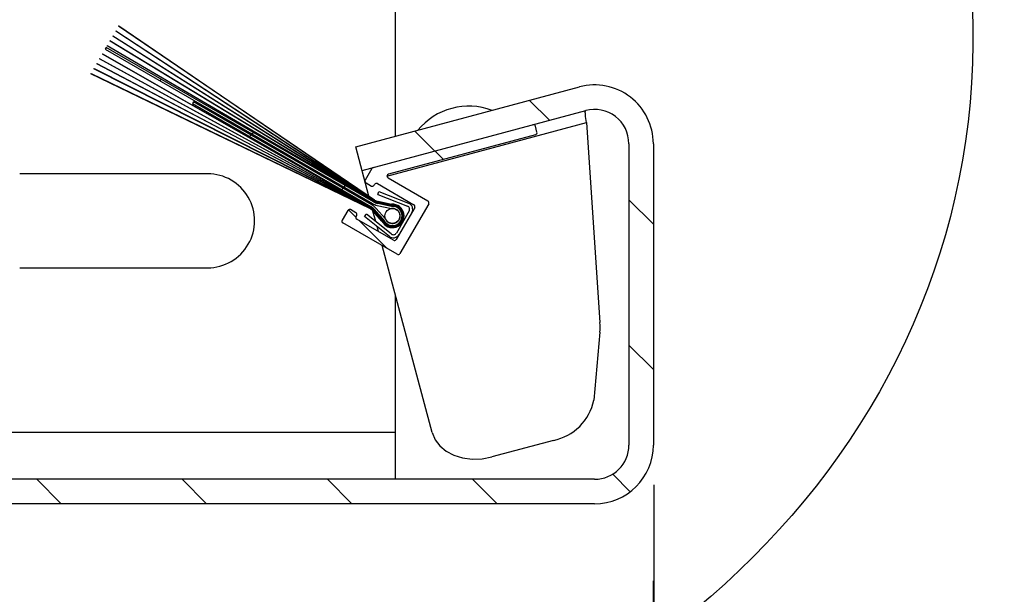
# Model space of a CAD drawing. Header units: inches. Extents: x 170 to 312, y 215 to 248.
# Tile 488 of 529: x 275.427 to 275.77, y 238.382 to 238.583. Entities that reach past the tile are written whole.
import ezdxf

# ---------------------------------------------------------------- set-up
doc = ezdxf.new("R2010")
doc.units = ezdxf.units.IN
doc.header["$LTSCALE"] = 0.25
doc.header["$MEASUREMENT"] = 0
for name, color, linetype in [('ANNOTATIONS', 1, 'Continuous'), ('DETAILS', 4, 'Continuous'), ('MOTOR LH', 7, 'Continuous')]:
    doc.layers.add(name, color=color, linetype=linetype)
doc.styles.add('ARIAL', font='arial.ttf', dxfattribs={"height": 0.09375})
doc.dimstyles.new('STANDARD$0', dxfattribs={"dimtxt": 0.09375, "dimasz": 0.09375, "dimexe": 0.03125, "dimexo": 0.046875, "dimgap": 0.09, "dimtad": 0, "dimtih": 1, "dimtoh": 1, "dimdec": 4, "dimzin": 0, "dimdsep": 46, "dimtxsty": 'ARIAL', "dimcen": 0.09, "dimadec": 0, "dimazin": 0, "dimtfac": 1, "dimtdec": 4, "dimtofl": 0, "dimtmove": 0, "dimatfit": 1, "dimfxl": 1, "dimtolj": 1, "dimtzin": 0, "dimarcsym": 0})
pattern_1 = [(45, (269.0957981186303, 235.7826082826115), (-0.02535731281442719, 0.02535731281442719), [])]

# ---------------------------------------------------------------- blocks, each defined once
blk = doc.blocks.new('*D103')
at = {"layer": 'ANNOTATIONS', "color": 0, "lineweight": -2, "transparency": 16777216}
for p, q in [((275.6479880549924, 238.420556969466), (275.6479880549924, 238.1541169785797)), ((275.2803130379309, 238.4191013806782), (275.2803130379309, 238.1541169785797)), ((275.1865630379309, 238.1853669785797), (275.0928130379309, 238.1853669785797)), ((275.7417380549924, 238.1853669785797), (275.8354880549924, 238.1853669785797))]:
    blk.add_line(p, q, dxfattribs=at)
at = {"layer": 'ANNOTATIONS', "color": 0, "transparency": 16777216}
for points in [[(275.1865630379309, 238.2009919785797), (275.1865630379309, 238.1697419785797), (275.2803130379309, 238.1853669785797)], [(275.7417380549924, 238.2009919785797), (275.7417380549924, 238.1697419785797), (275.6479880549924, 238.1853669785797)]]:
    blk.add_solid(points, dxfattribs=at)
at = {"layer": 'defpoints', "color": 0, "transparency": 16777216}
for p in [(275.2803130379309, 238.4659763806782), (275.6479880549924, 238.467431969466), (275.6479880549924, 238.1853669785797)]:
    blk.add_point(p, dxfattribs=at)
at = {"layer": 'ANNOTATIONS', "color": 0, "transparency": 16777216, "insert": (274.8397097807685, 238.1853669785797), "char_height": 0.09375, "attachment_point": 5, "style": 'ARIAL'}
blk.add_mtext('\\A1;5 1/4"', dxfattribs=at)
blk = doc.blocks.new('*D116')
at = {"layer": 'ANNOTATIONS', "color": 0, "lineweight": -2, "transparency": 16777216}
for p, q in [((275.6477608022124, 238.3869510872), (275.6477912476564, 238.1244383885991)), ((280.6482174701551, 238.3875310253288), (280.6482479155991, 238.1250183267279)), ((275.7415376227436, 238.1556992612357), (277.531679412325, 238.1559068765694)), ((280.5544942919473, 238.1562574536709), (278.7643525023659, 238.1560498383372))]:
    blk.add_line(p, q, dxfattribs=at)
at = {"layer": 'ANNOTATIONS', "color": 0, "transparency": 16777216}
for points in [[(280.5544924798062, 238.1718824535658), (280.5544961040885, 238.140632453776), (280.6482442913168, 238.1562683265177)], [(275.7415358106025, 238.1713242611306), (275.7415394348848, 238.1400742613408), (275.6477876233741, 238.1556883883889)]]:
    blk.add_solid(points, dxfattribs=at)
at = {"layer": 'defpoints', "color": 0, "transparency": 16777216}
for p in [(275.647755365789, 238.4338260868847), (280.6482120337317, 238.4344060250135), (280.6482442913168, 238.1562683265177)]:
    blk.add_point(p, dxfattribs=at)
at = {"layer": 'ANNOTATIONS', "color": 0, "transparency": 16777216, "insert": (278.1480159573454, 238.1559783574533), "char_height": 0.09375, "attachment_point": 5, "style": 'ARIAL'}
blk.add_mtext('\\A1;OPENING WIDTH', dxfattribs=at)

msp = doc.modelspace()

# ---------------------------------------------------------------- hatches: boundary and pattern name
at = {"layer": 'MOTOR LH'}
h = msp.add_hatch(dxfattribs=at)
h.set_pattern_fill('ANSI31', color=256, scale=0.2868852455, style=0)
h.set_pattern_definition(pattern_1)
edge = h.paths.add_edge_path(flags=0)
edge.add_line((275.6241514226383, 238.6142102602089), (275.5460564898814, 238.635135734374))
edge.add_line((275.5460564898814, 238.635135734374), (275.5438475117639, 238.6268917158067))
edge.add_line((275.5438475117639, 238.6268917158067), (275.6219424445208, 238.6059662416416))
edge.add_arc((275.6272514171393, 238.6257795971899), 0.02051229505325, 255.0000000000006, 360)
edge.add_line((275.6477637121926, 238.6257795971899), (275.6477637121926, 238.7040474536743))
edge.add_arc((275.6272514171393, 238.7040474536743), 0.02051229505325, 0, 90.00000000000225)
edge.add_line((275.6272514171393, 238.7245597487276), (275.3096694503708, 238.7245597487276))
edge.add_arc((275.3096694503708, 238.7040474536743), 0.02051229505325, 90.00000000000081, 180.0000000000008)
edge.add_line((275.2891571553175, 238.7040474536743), (275.2891571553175, 238.4429460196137))
edge.add_arc((275.3096694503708, 238.4429460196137), 0.02051229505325, 180, 270)
edge.add_line((275.3096694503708, 238.4224337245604), (275.3429481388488, 238.4224337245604))
edge.add_line((275.3429481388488, 238.4224337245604), (275.3429481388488, 238.430968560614))
edge.add_line((275.3429481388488, 238.430968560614), (275.3096694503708, 238.430968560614))
edge.add_arc((275.3096694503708, 238.4429460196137), 0.011977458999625, 179.9999999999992, 269.9999999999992, ccw=False)
edge.add_line((275.2976919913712, 238.4429460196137), (275.2976919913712, 238.7040474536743))
edge.add_arc((275.3096694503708, 238.7040474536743), 0.011977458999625, 90, 180, ccw=False)
edge.add_line((275.3096694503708, 238.716024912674), (275.6272514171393, 238.716024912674))
edge.add_arc((275.6272514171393, 238.7040474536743), 0.011977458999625, 0, 90, ccw=False)
edge.add_line((275.6392288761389, 238.7040474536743), (275.6392288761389, 238.62577959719))
edge.add_arc((275.6272514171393, 238.6257795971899), 0.011977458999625, 254.99999999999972, 360, ccw=False)
h = msp.add_hatch(dxfattribs=at)
h.set_pattern_fill('ANSI31', color=256, scale=0.2868852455, style=0)
h.set_pattern_definition(pattern_1)
edge = h.paths.add_edge_path(flags=0)
edge.add_line((275.5563767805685, 238.5184372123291), (275.5516560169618, 238.5194496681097))
edge.add_arc((275.5525584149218, 238.5236572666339), 0.004303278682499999, 239.99999999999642, 257.8952222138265, ccw=False)
edge.add_line((275.5504067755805, 238.5199305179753), (275.4610887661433, 238.5807441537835))
edge.add_line((275.4610887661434, 238.5807441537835), (275.461027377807, 238.5806378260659))
edge.add_line((275.461027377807, 238.5806378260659), (275.5503709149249, 238.5198684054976))
edge.add_arc((275.5525584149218, 238.5236572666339), 0.004374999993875, 239.9999999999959, 257.8952222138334)
edge.add_line((275.5516409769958, 238.5193795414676), (275.55637178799, 238.5183649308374))
edge.add_arc((275.556670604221, 238.5143679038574), 0.00400818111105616, -154.27545754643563, 94.27545754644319, ccw=False)
edge.add_line((275.5530596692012, 238.5126281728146), (275.5498155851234, 238.5162178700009))
edge.add_arc((275.546569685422, 238.5132844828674), 0.004374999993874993, 42.10477778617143, 60.00000000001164)
edge.add_line((275.5487571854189, 238.5170733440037), (275.4514575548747, 238.5640624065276))
edge.add_line((275.4514575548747, 238.5640624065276), (275.4513961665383, 238.56395607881))
edge.add_line((275.4513961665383, 238.56395607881), (275.5487213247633, 238.5170112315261))
edge.add_arc((275.546569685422, 238.5132844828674), 0.004303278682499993, 42.10477778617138, 59.999999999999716, ccw=False)
edge.add_line((275.5497623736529, 238.5161697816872), (275.5529995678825, 238.5125877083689))
edge.add_arc((275.556670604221, 238.5143679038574), 0.004079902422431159, 205.8701361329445, 454.1298638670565)
h = msp.add_hatch(dxfattribs=at)
h.set_pattern_fill('ANSI31', color=256, scale=0.2868852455, style=0)
h.set_pattern_definition(pattern_1)
edge = h.paths.add_edge_path(flags=0)
edge.add_line((275.5563668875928, 238.5182926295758), (275.5516259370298, 238.5193094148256))
edge.add_arc((275.5525584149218, 238.5236572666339), 0.00444672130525, 239.9999999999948, 257.8952222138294, ccw=False)
edge.add_line((275.5503350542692, 238.51980629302), (275.4600799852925, 238.5789968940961))
edge.add_line((275.4600799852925, 238.5789968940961), (275.4600189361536, 238.5788911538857))
edge.add_line((275.4600189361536, 238.5788911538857), (275.5502991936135, 238.5197441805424))
edge.add_arc((275.5525584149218, 238.5236572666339), 0.004518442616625, 239.9999999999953, 257.8952222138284)
edge.add_line((275.5516108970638, 238.5192392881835), (275.5563620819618, 238.5182203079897))
edge.add_arc((275.556670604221, 238.5143679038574), 0.003864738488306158, -154.5787969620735, 94.57879696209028, ccw=False)
edge.add_line((275.5531800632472, 238.5127088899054), (275.5499220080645, 238.5163140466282))
edge.add_arc((275.546569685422, 238.5132844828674), 0.004518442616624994, 42.10477778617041, 59.99999999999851)
edge.add_line((275.5488289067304, 238.517197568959), (275.4524659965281, 238.5658090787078))
edge.add_line((275.4524659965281, 238.5658090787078), (275.4524049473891, 238.5657033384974))
edge.add_line((275.4524049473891, 238.5657033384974), (275.5487930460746, 238.5171354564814))
edge.add_arc((275.546569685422, 238.5132844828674), 0.004446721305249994, 42.10477778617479, 59.99999999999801, ccw=False)
edge.add_line((275.549868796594, 238.5162659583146), (275.553119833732, 238.5126685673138))
edge.add_arc((275.556670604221, 238.5143679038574), 0.003936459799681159, 205.5749599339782, 454.425040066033)
h = msp.add_hatch(dxfattribs=at)
h.set_pattern_fill('ANSI31', color=256, scale=0.2868852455, style=0)
h.set_pattern_definition(pattern_1)
edge = h.paths.add_edge_path(flags=0)
edge.add_line((275.5563573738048, 238.5181479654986), (275.5515958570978, 238.5191691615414))
edge.add_arc((275.5525584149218, 238.5236572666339), 0.004590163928, 239.99999999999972, 257.89522221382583, ccw=False)
edge.add_line((275.5502633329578, 238.5196820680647), (275.4590800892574, 238.577265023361))
edge.add_line((275.4590800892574, 238.577265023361), (275.4590192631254, 238.5771596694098))
edge.add_line((275.4590192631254, 238.5771596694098), (275.5502274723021, 238.5196199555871))
edge.add_arc((275.5525584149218, 238.5236572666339), 0.004661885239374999, 239.999999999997, 257.8952222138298)
edge.add_line((275.5515808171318, 238.5190990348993), (275.556352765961, 238.5180756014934))
edge.add_arc((275.556670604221, 238.5143679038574), 0.00372129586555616, -154.89963865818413, 94.89963865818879, ccw=False)
edge.add_line((275.5533007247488, 238.5127893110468), (275.5500284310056, 238.5164102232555))
edge.add_arc((275.546569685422, 238.5132844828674), 0.004661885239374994, 42.10477778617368, 60.00000000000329)
edge.add_line((275.5489006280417, 238.5173217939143), (275.4534656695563, 238.5675405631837))
edge.add_line((275.4534656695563, 238.5675405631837), (275.4534048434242, 238.5674352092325))
edge.add_line((275.4534048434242, 238.5674352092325), (275.548864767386, 238.5172596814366))
edge.add_arc((275.546569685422, 238.5132844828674), 0.004590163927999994, 42.10477778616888, 60.0000000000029, ccw=False)
edge.add_line((275.549975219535, 238.5163621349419), (275.5532403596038, 238.5127491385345))
edge.add_arc((275.556670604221, 238.5143679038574), 0.003793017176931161, 205.2630739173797, 454.7369260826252)
h = msp.add_hatch(dxfattribs=at)
h.set_pattern_fill('ANSI31', color=256, scale=0.2868852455, style=0)
h.set_pattern_definition(pattern_1)
edge = h.paths.add_edge_path(flags=0)
edge.add_line((275.5563482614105, 238.518003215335), (275.5515657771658, 238.5190289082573))
edge.add_arc((275.5525584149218, 238.5236572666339), 0.00473360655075, 240.0000000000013, 257.8952222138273, ccw=False)
edge.add_line((275.5501916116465, 238.5195578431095), (275.4580856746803, 238.5755426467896))
edge.add_line((275.4580856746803, 238.5755426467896), (275.4580257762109, 238.5754388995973))
edge.add_line((275.4580257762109, 238.5754388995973), (275.5501557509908, 238.5194957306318))
edge.add_arc((275.5525584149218, 238.5236572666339), 0.004805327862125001, 239.9999999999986, 257.8952222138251)
edge.add_line((275.5515507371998, 238.5189587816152), (275.5563438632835, 238.5179308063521))
edge.add_arc((275.556670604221, 238.5143679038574), 0.003577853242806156, -155.23973326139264, 95.2397332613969, ccw=False)
edge.add_line((275.5534216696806, 238.5128694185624), (275.5501348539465, 238.5165063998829))
edge.add_arc((275.546569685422, 238.5132844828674), 0.004805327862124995, 42.1047777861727, 60.00000000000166)
edge.add_line((275.5489723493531, 238.5174460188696), (275.4544591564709, 238.5692613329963))
edge.add_line((275.4544591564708, 238.5692613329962), (275.4543992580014, 238.5691575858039))
edge.add_line((275.4543992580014, 238.5691575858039), (275.5489364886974, 238.5173839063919))
edge.add_arc((275.546569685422, 238.5132844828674), 0.004733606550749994, 42.10477778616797, 60.00000000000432, ccw=False)
edge.add_line((275.550081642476, 238.5164583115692), (275.5533611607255, 238.5128294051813))
edge.add_arc((275.556670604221, 238.5143679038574), 0.003649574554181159, 204.9328395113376, 455.0671604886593)
h = msp.add_hatch(dxfattribs=at)
h.set_pattern_fill('ANSI31', color=256, scale=0.2868852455, style=0)
h.set_pattern_definition(pattern_1)
edge = h.paths.add_edge_path(flags=0)
edge.add_line((275.5535429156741, 238.5129491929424), (275.5502412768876, 238.5166025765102))
edge.add_arc((275.546569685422, 238.5132844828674), 0.004948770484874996, 42.10477778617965, 60.00000000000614)
edge.add_line((275.5490440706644, 238.5175702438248), (275.4554491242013, 238.5709760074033))
edge.add_line((275.4554491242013, 238.5709760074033), (275.4553885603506, 238.5708711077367))
edge.add_line((275.4553885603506, 238.5708711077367), (275.5490082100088, 238.5175081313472))
edge.add_arc((275.546569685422, 238.5132844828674), 0.004877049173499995, 42.10477778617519, 60.000000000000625, ccw=False)
edge.add_line((275.550188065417, 238.5165544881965), (275.5534822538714, 238.5129093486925))
edge.add_arc((275.556670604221, 238.5143679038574), 0.00350613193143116, 204.5823839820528, 455.4176160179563)
edge.add_line((275.5563395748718, 238.5178583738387), (275.5515356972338, 238.5188886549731))
edge.add_arc((275.5525584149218, 238.5236572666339), 0.0048770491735, 239.9999999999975, 257.8952222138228, ccw=False)
edge.add_line((275.5501198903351, 238.5194336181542), (275.4570963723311, 238.5738291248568))
edge.add_line((275.4570963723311, 238.5738291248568), (275.4570358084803, 238.5737242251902))
edge.add_line((275.4570358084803, 238.5737242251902), (275.5500840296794, 238.5193715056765))
edge.add_arc((275.5525584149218, 238.5236572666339), 0.004948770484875, 240.0000000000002, 257.895222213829)
edge.add_line((275.5515206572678, 238.5188185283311), (275.5563353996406, 238.5177859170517))
edge.add_arc((275.556670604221, 238.5143679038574), 0.003434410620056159, -155.6010867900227, 95.60108679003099, ccw=False)
h = msp.add_hatch(dxfattribs=at)
h.set_pattern_fill('ANSI31', color=256, scale=0.2868852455, style=0)
h.set_pattern_definition(pattern_1)
edge = h.paths.add_edge_path(flags=0)
edge.add_line((275.4563679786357, 238.5725675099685), (275.5496895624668, 238.5186882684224))
edge.add_arc((275.5525584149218, 238.5236572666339), 0.00573770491, 239.9999999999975, 257.8952222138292)
edge.add_line((275.5513552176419, 238.5180471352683), (275.5562981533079, 238.5169870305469))
edge.add_arc((275.556670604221, 238.5143679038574), 0.002645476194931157, -158.09343844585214, 98.09343844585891, ccw=False)
edge.add_line((275.5542161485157, 238.5133808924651), (275.5508266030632, 238.5171315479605))
edge.add_arc((275.546569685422, 238.5132844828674), 0.005737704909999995, 42.1047777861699, 60.00000000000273)
edge.add_line((275.549438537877, 238.5182534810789), (275.4871731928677, 238.5542023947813))
edge.add_line((275.4871731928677, 238.5542023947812), (275.4868145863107, 238.5535812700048))
edge.add_line((275.4868145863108, 238.5535812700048), (275.5490799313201, 238.5176323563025))
edge.add_arc((275.546569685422, 238.5132844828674), 0.005020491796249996, 42.104777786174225, 60.000000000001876, ccw=False)
edge.add_line((275.5502944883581, 238.5166506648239), (275.5536036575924, 238.5129889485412))
edge.add_arc((275.556670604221, 238.5143679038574), 0.003362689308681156, 204.2095555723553, 455.7904444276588)
edge.add_line((275.5563313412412, 238.5177134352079), (275.5515056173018, 238.518748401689))
edge.add_arc((275.5525584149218, 238.5236572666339), 0.00502049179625, 239.9999999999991, 257.8952222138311, ccw=False)
edge.add_line((275.5500481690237, 238.5193093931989), (275.4567265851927, 238.573188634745))
edge.add_line((275.4567265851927, 238.573188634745), (275.4563679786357, 238.5725675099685))
h = msp.add_hatch(dxfattribs=at)
h.set_pattern_fill('ANSI31', color=256, scale=0.2868852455, angle=90.0000000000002, style=0)
h.set_pattern_definition([(135.0000000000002, (269.0957981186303, 235.7826082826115), (-0.0253573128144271, -0.02535731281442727), [])])
edge = h.paths.add_edge_path(flags=0)
edge.add_line((275.5460564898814, 238.5302183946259), (275.6241514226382, 238.5511438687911))
edge.add_arc((275.6272514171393, 238.53957453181), 0.011977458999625, 0, 105.0000000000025, ccw=False)
edge.add_line((275.6392288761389, 238.53957453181), (275.6392288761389, 238.43441118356))
edge.add_arc((275.6272514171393, 238.43441118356), 0.011977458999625, 269.9999999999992, 360, ccw=False)
edge.add_line((275.6272514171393, 238.4224337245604), (275.3011346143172, 238.4224337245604))
edge.add_arc((275.3011346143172, 238.43441118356), 0.011977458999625, 179.9999999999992, 269.9999999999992, ccw=False)
edge.add_line((275.2891571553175, 238.43441118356), (275.2891571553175, 238.539411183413))
edge.add_line((275.2891571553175, 238.539411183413), (275.2806223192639, 238.539411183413))
edge.add_line((275.2806223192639, 238.539411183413), (275.2806223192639, 238.43441118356))
edge.add_arc((275.3011346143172, 238.43441118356), 0.02051229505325, 180, 270)
edge.add_line((275.3011346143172, 238.4138988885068), (275.6272514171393, 238.4138988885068))
edge.add_arc((275.6272514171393, 238.43441118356), 0.02051229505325, 270, 360)
edge.add_line((275.6477637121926, 238.43441118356), (275.6477637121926, 238.53957453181))
edge.add_arc((275.6272514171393, 238.53957453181), 0.02051229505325, 0, 105.0000000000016)
edge.add_line((275.6219424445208, 238.5593878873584), (275.5438475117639, 238.5384624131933))
edge.add_line((275.5438475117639, 238.5384624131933), (275.5460564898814, 238.5302183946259))
h = msp.add_hatch(dxfattribs=at)
h.set_pattern_fill('ANSI38', color=256, scale=0.2868852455, angle=90.0000000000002, style=0)
h.set_pattern_definition([(135.0000000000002, (269.0957981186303, 235.7826082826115), (-0.0253573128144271, -0.02535731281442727), []), (225.0000000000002, (269.0957981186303, 235.7826082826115), (-0.02535731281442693, -0.07607193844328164), [0.08965163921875, -0.05379098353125])])
edge = h.paths.add_edge_path(flags=0)
edge.add_arc((275.5501334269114, 238.5305682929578), 0.00071721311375, 104.9999999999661, 149.9999999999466)
edge.add_line((275.549512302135, 238.5309268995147), (275.5471708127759, 238.5268713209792))
edge.add_arc((275.5477919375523, 238.5265127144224), 0.00071721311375, 150.0000000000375, 239.9999999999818)
edge.add_line((275.5474333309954, 238.5258915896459), (275.5492967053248, 238.5248157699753))
edge.add_arc((275.5496553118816, 238.5254368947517), 0.00071721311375, 239.999999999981, 329.999999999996)
edge.add_line((275.5502764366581, 238.5250782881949), (275.5504557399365, 238.5253888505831))
edge.add_arc((275.551076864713, 238.5250302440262), 0.00071721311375, 60.000000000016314, 150.0000000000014, ccw=False)
edge.add_line((275.5514354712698, 238.5256513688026), (275.5641685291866, 238.5182999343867))
edge.add_arc((275.5638099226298, 238.5176788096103), 0.00071721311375, -29.999999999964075, 60.000000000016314, ccw=False)
edge.add_line((275.5644310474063, 238.5173202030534), (275.5579761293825, 238.5061399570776))
edge.add_arc((275.5573550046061, 238.5064985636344), 0.00071721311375, 240.0000000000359, 329.9999999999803, ccw=False)
edge.add_line((275.5569963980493, 238.505877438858), (275.5442633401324, 238.5132288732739))
edge.add_arc((275.5446219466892, 238.5138499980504), 0.00071721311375, 150.0000000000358, 240.00000000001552, ccw=False)
edge.add_line((275.5440008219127, 238.5142086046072), (275.5441801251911, 238.5145191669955))
edge.add_arc((275.5435590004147, 238.5148777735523), 0.00071721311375, 329.9999999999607, 420.0000000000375)
edge.add_line((275.5439176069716, 238.5154988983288), (275.5420542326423, 238.5165747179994))
edge.add_arc((275.5416956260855, 238.515953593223), 0.00071721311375, 60.00000000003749, 150.0000000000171)
edge.add_line((275.541074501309, 238.5163121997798), (275.5391021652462, 238.5128960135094))
edge.add_arc((275.5397232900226, 238.5125374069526), 0.00071721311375, 150.0000000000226, 239.9999999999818)
edge.add_line((275.5393646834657, 238.5119162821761), (275.558308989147, 238.5009787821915))
edge.add_arc((275.5586675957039, 238.5015999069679), 0.00071721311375, 240.0000000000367, 329.9999999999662)
edge.add_line((275.5592887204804, 238.501241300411), (275.5693297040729, 238.5186327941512))
edge.add_arc((275.5687085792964, 238.5189914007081), 0.00071721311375, 330.0000000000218, 419.9999999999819)
edge.add_line((275.5690671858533, 238.5196125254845), (275.5551177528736, 238.5276662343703))
edge.add_arc((275.5554763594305, 238.5282873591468), 0.00071721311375, 104.9999999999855, 240.00000000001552, ccw=False)
edge.add_line((275.5552907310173, 238.5289801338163), (275.6066226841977, 238.5427344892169))
edge.add_arc((275.6064370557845, 238.5434272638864), 0.00071721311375, 284.9999999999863, 375.0000000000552)
edge.add_line((275.6071298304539, 238.5436128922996), (275.6065729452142, 238.5456912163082))
edge.add_arc((275.6058801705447, 238.545505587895), 0.00071721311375, 14.99999999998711, 105.0000000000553)
edge.add_line((275.6056945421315, 238.5461983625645), (275.5499477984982, 238.5312610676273))

# ---------------------------------------------------------------- linework, layer by layer
at = {"layer": 'DETAILS'}
msp.add_ellipse((275.4685089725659, 238.5765726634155), major_axis=(0.2908345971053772, -0.002004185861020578), ratio=0.919728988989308, dxfattribs=at)
at = {"layer": 'MOTOR LH'}
for p, q in [((275.5577534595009, 238.5421885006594), (275.5577534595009, 238.6231656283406)), ((275.4600799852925, 238.5789968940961), (275.4600189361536, 238.5788911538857)), ((275.5502991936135, 238.5197441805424), (275.4600189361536, 238.5788911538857)), ((275.4600799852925, 238.5789968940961), (275.5503350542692, 238.51980629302)), ((275.4610887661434, 238.5807441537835), (275.461027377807, 238.5806378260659)), ((275.5503709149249, 238.5198684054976), (275.461027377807, 238.5806378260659)), ((275.4610887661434, 238.5807441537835), (275.5504067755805, 238.5199305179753)), ((275.4580856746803, 238.5755426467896), (275.4580257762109, 238.5754388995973)), ((275.5501557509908, 238.5194957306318), (275.4580257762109, 238.5754388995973)), ((275.4580856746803, 238.5755426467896), (275.5501916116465, 238.5195578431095)), ((275.4590800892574, 238.577265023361), (275.4590192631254, 238.5771596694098)), ((275.5502274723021, 238.5196199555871), (275.4590192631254, 238.5771596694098)), ((275.4590800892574, 238.577265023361), (275.5502633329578, 238.5196820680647)), ((275.4554491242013, 238.5709760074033), (275.4553885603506, 238.5708711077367)), ((275.5490082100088, 238.5175081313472), (275.4553885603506, 238.5708711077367)), ((275.4554491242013, 238.5709760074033), (275.5490440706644, 238.5175702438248)), ((275.4567265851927, 238.573188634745), (275.4563679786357, 238.5725675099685)), ((275.4563679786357, 238.5725675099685), (275.5496895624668, 238.5186882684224)), ((275.5500481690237, 238.5193093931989), (275.4567265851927, 238.573188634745)), ((275.4570963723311, 238.5738291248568), (275.4570358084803, 238.5737242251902)), ((275.5500840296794, 238.5193715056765), (275.4570358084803, 238.5737242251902)), ((275.4570963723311, 238.5738291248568), (275.5501198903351, 238.5194336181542)), ((275.4534656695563, 238.5675405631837), (275.4534048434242, 238.5674352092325)), ((275.548864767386, 238.5172596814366), (275.4534048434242, 238.5674352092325)), ((275.4534656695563, 238.5675405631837), (275.5489006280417, 238.5173217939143)), ((275.4544591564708, 238.5692613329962), (275.4543992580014, 238.5691575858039)), ((275.5489364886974, 238.5173839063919), (275.4543992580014, 238.5691575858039)), ((275.4544591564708, 238.5692613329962), (275.5489723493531, 238.5174460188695)), ((275.4514575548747, 238.5640624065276), (275.4513961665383, 238.56395607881)), ((275.5487213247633, 238.5170112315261), (275.4513961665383, 238.56395607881)), ((275.4514575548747, 238.5640624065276), (275.5487571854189, 238.5170733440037)), ((275.4524659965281, 238.5658090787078), (275.4524049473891, 238.5657033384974)), ((275.5487930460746, 238.5171354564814), (275.4524049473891, 238.5657033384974)), ((275.4524659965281, 238.5658090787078), (275.5488289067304, 238.517197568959)), ((275.5438475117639, 238.5384624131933), (275.6219424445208, 238.5593878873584)), ((275.4871731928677, 238.5542023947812), (275.4868145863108, 238.5535812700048)), ((275.4868145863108, 238.5535812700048), (275.5490799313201, 238.5176323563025)), ((275.549438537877, 238.5182534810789), (275.4871731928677, 238.5542023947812)), ((275.5460564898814, 238.5302183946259), (275.6241514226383, 238.5511438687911)), ((275.5547591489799, 238.5282854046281), (275.6244336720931, 238.5469546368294)), ((275.6244336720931, 238.5469546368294), (275.6291385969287, 238.4771227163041)), ((275.6071298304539, 238.5436128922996), (275.6065729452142, 238.5456912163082)), ((275.6066226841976, 238.5427344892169), (275.5552907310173, 238.5289801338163)), ((275.5484574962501, 238.5212577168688), (275.5438475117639, 238.5384624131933)), ((275.6392288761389, 238.53957453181), (275.6392288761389, 238.43441118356)), ((275.6477637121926, 238.53957453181), (275.6477637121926, 238.43441118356)), ((275.549512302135, 238.5309268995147), (275.5471708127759, 238.5268713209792)), ((275.4921284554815, 238.5290743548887), (275.426503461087, 238.5290743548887)), ((275.5471227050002, 238.5262392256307), (275.5471282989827, 238.5262407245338)), ((275.5551177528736, 238.5276662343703), (275.5690671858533, 238.5196125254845)), ((275.5474333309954, 238.5258915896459), (275.5492967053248, 238.5248157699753)), ((275.5502764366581, 238.5250782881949), (275.5504557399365, 238.5253888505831)), ((275.5514354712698, 238.5256513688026), (275.5641685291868, 238.5182999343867)), ((275.5515208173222, 238.5218894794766), (275.5519124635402, 238.5228914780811)), ((275.5519124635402, 238.5228914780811), (275.5623003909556, 238.5188312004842)), ((275.5485290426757, 238.5209907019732), (275.5484862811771, 238.5211502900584)), ((275.5485978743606, 238.5207338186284), (275.5485572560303, 238.5208854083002)), ((275.5486642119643, 238.5204862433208), (275.5486255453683, 238.5206305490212)), ((275.5487282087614, 238.5202474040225), (275.5486913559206, 238.5203849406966)), ((275.5487839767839, 238.5200392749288), (275.5487548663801, 238.520147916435)), ((275.5492302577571, 238.5183737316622), (275.5490464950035, 238.5190595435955)), ((275.5515208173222, 238.5218894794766), (275.5619087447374, 238.5178292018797)), ((275.5563527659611, 238.5180756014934), (275.5515808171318, 238.5190990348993)), ((275.5515958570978, 238.5191691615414), (275.5563573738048, 238.5181479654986)), ((275.5563620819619, 238.5182203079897), (275.5516108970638, 238.5192392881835)), ((275.5516259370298, 238.5193094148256), (275.5563668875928, 238.5182926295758)), ((275.55637178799, 238.5183649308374), (275.5516409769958, 238.5193795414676)), ((275.5516560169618, 238.5194496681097), (275.5563767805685, 238.5184372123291)), ((275.541074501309, 238.5163121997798), (275.5391021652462, 238.5128960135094)), ((275.5439176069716, 238.5154988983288), (275.5420542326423, 238.5165747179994)), ((275.5495316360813, 238.5172489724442), (275.5495019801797, 238.5173596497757)), ((275.549593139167, 238.5170194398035), (275.549561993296, 238.5171356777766)), ((275.5496582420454, 238.5167764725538), (275.5496251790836, 238.5168998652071)), ((275.5497281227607, 238.5165156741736), (275.5496924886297, 238.5166486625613)), ((275.5529995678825, 238.5125877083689), (275.5497623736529, 238.5161697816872)), ((275.5498047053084, 238.5162298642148), (275.5497654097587, 238.5163765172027)), ((275.5498155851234, 238.5162178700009), (275.5530596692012, 238.5126281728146)), ((275.5508230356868, 238.5124294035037), (275.549845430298, 238.5160778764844)), ((275.553119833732, 238.5126685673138), (275.549868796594, 238.5162659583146)), ((275.5499220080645, 238.5163140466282), (275.5531800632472, 238.5127088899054)), ((275.5532403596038, 238.5127491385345), (275.549975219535, 238.5163621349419)), ((275.5500284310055, 238.5164102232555), (275.5533007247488, 238.5127893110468)), ((275.5533611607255, 238.5128294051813), (275.550081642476, 238.5164583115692)), ((275.5501348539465, 238.5165063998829), (275.5534216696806, 238.5128694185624)), ((275.5534822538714, 238.5129093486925), (275.550188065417, 238.5165544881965)), ((275.5502412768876, 238.5166025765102), (275.5535429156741, 238.5129491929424)), ((275.5502944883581, 238.5166506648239), (275.5536036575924, 238.5129889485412)), ((275.5542161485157, 238.5133808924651), (275.5508266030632, 238.5171315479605)), ((275.5513552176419, 238.5180471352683), (275.5562981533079, 238.5169870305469)), ((275.5563313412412, 238.5177134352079), (275.5515056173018, 238.518748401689)), ((275.5563353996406, 238.5177859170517), (275.5515206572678, 238.5188185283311)), ((275.5515356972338, 238.5188886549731), (275.5563395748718, 238.5178583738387)), ((275.5563438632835, 238.5179308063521), (275.5515507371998, 238.5189587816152)), ((275.5515657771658, 238.5190289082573), (275.5563482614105, 238.518003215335)), ((275.5644310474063, 238.5173202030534), (275.5579761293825, 238.5061399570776)), ((275.5625035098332, 238.5161332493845), (275.5580402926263, 238.508402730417)), ((275.5693297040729, 238.5186327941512), (275.5592887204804, 238.501241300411)), ((275.5440008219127, 238.5142086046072), (275.5441801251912, 238.5145191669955)), ((275.5569963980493, 238.505877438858), (275.5442633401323, 238.5132288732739)), ((275.546891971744, 238.5141957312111), (275.547563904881, 238.5150359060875)), ((275.555602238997, 238.5072296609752), (275.546891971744, 238.5141957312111)), ((275.5562741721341, 238.5080698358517), (275.547563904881, 238.5150359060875)), ((275.558308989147, 238.5009787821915), (275.5393646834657, 238.5119162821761)), ((275.5517701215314, 238.5088948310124), (275.5512928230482, 238.5106761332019)), ((275.5705732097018, 238.4387207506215), (275.5530827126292, 238.5039961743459)), ((275.426503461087, 238.4962618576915), (275.4921284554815, 238.4962618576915)), ((275.5577534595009, 238.4224337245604), (275.5577534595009, 238.4865647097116)), ((275.6290990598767, 238.4737653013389), (275.6269775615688, 238.4501003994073)), ((275.3608784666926, 238.4388399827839), (275.5577534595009, 238.4388399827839)), ((275.6128535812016, 238.4360401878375), (275.5913949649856, 238.4302903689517)), ((275.6272514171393, 238.4224337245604), (275.3011346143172, 238.4224337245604)), ((275.6272514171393, 238.4138988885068), (275.3011346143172, 238.4138988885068))]:
    msp.add_line(p, q, dxfattribs=at)
at = {"layer": 'MOTOR LH', "flags": 128}
msp.add_lwpolyline([(275.5705732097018, 238.4387207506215), (275.5715892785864, 238.4362598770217), (275.5732318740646, 238.4340719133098), (275.5754378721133, 238.4322409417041), (275.5781224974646, 238.4308373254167), (275.5811825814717, 238.4299150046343), (275.5845005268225, 238.4295094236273), (275.5879488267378, 238.4296361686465), (275.5913949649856, 238.4302903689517)], dxfattribs=at)
at = {"layer": 'MOTOR LH'}
msp.add_circle((275.556670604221, 238.5143679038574), 0.002611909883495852, dxfattribs=at)
for centre, radius, start, end in [((275.6272514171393, 238.53957453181), 0.0205122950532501, 0, 104.9999999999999), ((275.5833676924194, 238.5295260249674), 0.02316374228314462, 69.51065674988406, 140.4893659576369), ((275.6272514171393, 238.53957453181), 0.01197745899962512, 0, 105.0000000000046), ((275.6058801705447, 238.545505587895), 0.0007172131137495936, 15.00000000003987, 105.00000000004), ((275.6064370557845, 238.5434272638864), 0.0007172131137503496, 285.0000000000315, 15.00000000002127), ((275.5501334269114, 238.5305682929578), 0.0007172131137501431, 104.9999999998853, 149.9999999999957), ((275.4921284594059, 238.5126681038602), 0.01640624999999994, 269.9999999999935, 90), ((275.5477919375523, 238.5265127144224), 0.0007172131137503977, 150.0000000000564, 240.0000000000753), ((275.5554763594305, 238.5282873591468), 0.0007172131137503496, 105.0000000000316, 240.0000000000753), ((275.5496553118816, 238.5254368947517), 0.0007172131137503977, 239.9999999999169, 329.9999999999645), ((275.551076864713, 238.5250302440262), 0.0007172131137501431, 60.00000000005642, 149.9999999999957), ((275.5525584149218, 238.5236572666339), 0.005020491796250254, 240.0000000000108, 257.8952222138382), ((275.5525584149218, 238.5236572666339), 0.004948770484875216, 239.9999999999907, 257.8952222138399), ((275.5525584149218, 238.5236572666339), 0.004877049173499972, 239.9999999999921, 257.8952222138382), ((275.5525584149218, 238.5236572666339), 0.004805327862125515, 240.0000000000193, 257.8952222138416), ((275.5525584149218, 238.5236572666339), 0.004733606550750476, 239.9999999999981, 257.8952222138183), ((275.5525584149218, 238.5236572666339), 0.004661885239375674, 240.0000000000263, 257.8952222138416), ((275.5525584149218, 238.5236572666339), 0.004590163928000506, 240, 257.8952222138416), ((275.5525584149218, 238.5236572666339), 0.004518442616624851, 239.9999999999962, 257.8952222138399), ((275.5525584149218, 238.5236572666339), 0.004446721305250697, 240.0000000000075, 257.8952222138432), ((275.5525584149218, 238.5236572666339), 0.004374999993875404, 240.0000000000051, 257.8952222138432), ((275.5525584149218, 238.5236572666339), 0.004303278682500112, 240.0000000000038, 257.8952222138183), ((275.5687085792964, 238.518991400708), 0.0007172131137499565, 330.0000000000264, 60.00000000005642), ((275.5416956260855, 238.515953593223), 0.0007172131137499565, 60.00000000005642, 150.0000000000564), ((275.546569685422, 238.5132844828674), 0.004303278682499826, 42.10477778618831, 60.00000000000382), ((275.546569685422, 238.5132844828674), 0.004374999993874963, 42.10477778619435, 60.00000000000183), ((275.546569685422, 238.5132844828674), 0.004446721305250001, 42.10477778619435, 60.00000000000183), ((275.546569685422, 238.5132844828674), 0.004518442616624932, 42.10477778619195, 59.99999999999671), ((275.546569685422, 238.5132844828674), 0.00459016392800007, 42.10477778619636, 59.99999999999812), ((275.546569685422, 238.5132844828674), 0.004661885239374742, 42.10477778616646, 59.99999999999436), ((275.546569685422, 238.5132844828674), 0.00473360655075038, 42.10477778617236, 59.99999999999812), ((275.546569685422, 238.5132844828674), 0.004805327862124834, 42.10477778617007, 60.00000000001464), ((275.546569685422, 238.5132844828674), 0.004877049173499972, 42.10477778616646, 60.00000000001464), ((275.546569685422, 238.5132844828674), 0.004948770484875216, 42.10477778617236, 60.00000000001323), ((275.546569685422, 238.5132844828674), 0.005020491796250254, 42.10477778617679, 60.00000000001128), ((275.546569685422, 238.5132844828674), 0.00573770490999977, 42.10477778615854, 59.99999999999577), ((275.5525584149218, 238.5236572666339), 0.005737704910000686, 240.0000000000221, 257.8952222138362), ((275.556670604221, 238.5143679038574), 0.004079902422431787, 205.8701361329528, 94.12986386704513), ((275.556670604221, 238.5143679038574), 0.004008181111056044, 205.724542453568, 94.27545754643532), ((275.556670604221, 238.5143679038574), 0.003936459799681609, 205.5749599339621, 94.42504006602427), ((275.556670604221, 238.5143679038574), 0.003864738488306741, 205.421203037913, 94.57879696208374), ((275.556670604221, 238.5143679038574), 0.003793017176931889, 205.2630739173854, 94.7369260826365), ((275.556670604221, 238.5143679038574), 0.003721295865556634, 205.1003613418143, 94.8996386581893), ((275.556670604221, 238.5143679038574), 0.003649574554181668, 204.9328395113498, 95.06716048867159), ((275.556670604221, 238.5143679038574), 0.003577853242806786, 204.7602667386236, 95.23973326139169), ((275.556670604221, 238.5143679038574), 0.003506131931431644, 204.5823839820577, 95.41761601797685), ((275.556670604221, 238.5143679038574), 0.003434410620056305, 204.398913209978, 95.60108679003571), ((275.556670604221, 238.5143679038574), 0.00336268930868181, 204.2095555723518, 95.79044442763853), ((275.556670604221, 238.5143679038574), 0.002645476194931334, 201.9065615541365, 98.09343844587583), ((275.5614774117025, 238.5167256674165), 0.00118483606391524, 329.9999999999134, 68.65120948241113), ((275.5614774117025, 238.5167256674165), 0.002260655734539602, 329.9999999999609, 68.65120948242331), ((275.5638099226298, 238.5176788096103), 0.0007172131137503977, 329.9999999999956, 60.00000000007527), ((275.5397232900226, 238.5125374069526), 0.0007172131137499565, 150.0000000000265, 239.9999999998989), ((275.5446219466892, 238.5138499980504), 0.0007172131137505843, 150.0000000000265, 240.0000000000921), ((275.5435590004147, 238.5148777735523), 0.0007172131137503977, 329.9999999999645, 60.00000000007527), ((275.5570141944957, 238.508995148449), 0.002260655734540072, 231.3487905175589, 330.0000000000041), ((275.5570141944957, 238.508995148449), 0.001184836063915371, 231.3487905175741, 330.0000000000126), ((275.5573550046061, 238.5064985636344), 0.0007172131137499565, 240.0000000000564, 330.0000000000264), ((275.5586675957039, 238.5015999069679), 0.0007172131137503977, 239.9999999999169, 329.9999999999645), ((275.6077438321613, 238.4756957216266), 0.02144230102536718, 354.8347477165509, 3.815879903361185), ((275.6094579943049, 238.4535753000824), 0.01786085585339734, 280.9593984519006, 348.7813302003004), ((275.6272514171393, 238.43441118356), 0.0205122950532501, 270, 0), ((275.6272514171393, 238.43441118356), 0.01197745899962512, 270, 0)]:
    msp.add_arc(centre, radius, start, end, dxfattribs=at)
msp.add_open_spline([(275.6244336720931, 238.5469546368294), (275.6242856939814, 238.5479599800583), (275.6240025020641, 238.5498839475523), (275.6239892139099, 238.5509806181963), (275.6241137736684, 238.5511059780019), (275.6241514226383, 238.5511438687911)], degree=3, knots=[0, 0, 0, 0, 0.4329816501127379, 0.828615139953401, 1, 1, 1, 1], dxfattribs=at)

# ---------------------------------------------------------------- dimensions: what is measured, and where the dimension line sits
at = {"layer": 'ANNOTATIONS'}
dim = msp.add_linear_dim(base=(275.6479880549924, 238.1853669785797), p1=(275.2803130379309, 238.4659763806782), p2=(275.6479880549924, 238.467431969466), text='5 1/4"', dimstyle='STANDARD$0', dxfattribs=at)
dim.commit()
dim.dimension.update_dxf_attribs({"geometry": '*D103', "text_midpoint": (274.8397097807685, 238.1853669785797), "dimtype": 160})
dim = msp.add_aligned_dim(p1=(275.6477553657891, 238.4338260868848), p2=(280.6482120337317, 238.4344060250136), distance=-0.2781377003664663, text='OPENING WIDTH', dimstyle='STANDARD$0', dxfattribs=at)
dim.commit()
dim.dimension.update_dxf_attribs({"geometry": '*D116', "text_midpoint": (278.1480159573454, 238.1559783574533)})

doc.saveas('drawing.dxf')
